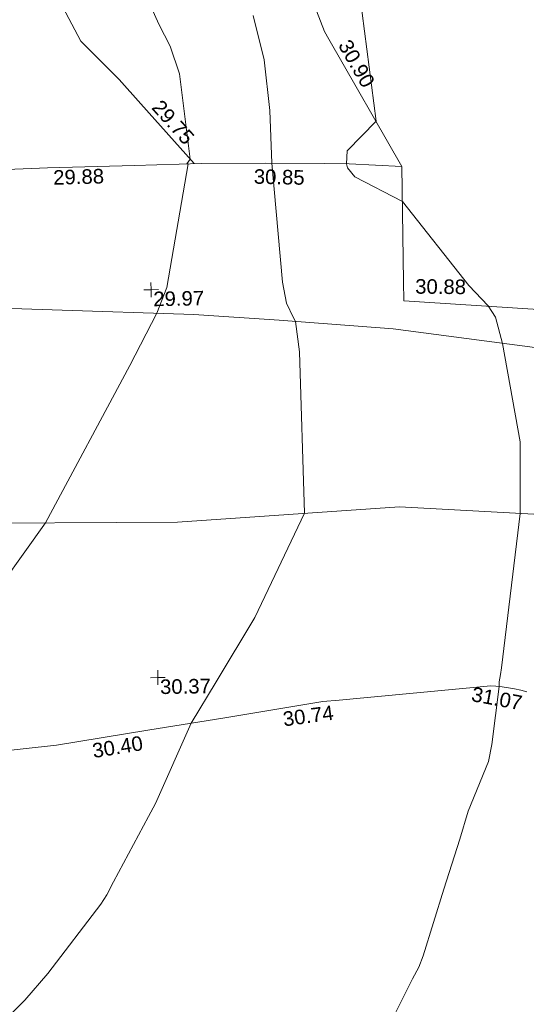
# Model space of a CAD drawing. Header units: millimetres. Extents: x -287732 to 520720, y -88450 to 287754.
# Tile 301 of 383: x 80720 to 93781, y 207659 to 233042. Entities that reach past the tile are written whole.
import ezdxf

# ---------------------------------------------------------------- set-up
doc = ezdxf.new("R2010")
doc.units = ezdxf.units.MM
doc.linetypes.add('IMPORT-UG_ELEC_STREET LIGHTING_QLB2 _2_', pattern=[2700, 1500, -300.0000000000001, 0, -250, 150, -300.0000000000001, 0, -200])
for name, color, linetype, lineweight, true_color in [('00_UAV_FENCE', 7, 'Continuous', 9, 0x264c2f), ('00_UAV_FORM_LINES', 7, 'Continuous', 9, 0x666666), ('00_UAV_LEVEL_SPOT', 7, 'Continuous', 9, 0x666666), ('00_UAV_SLOPE_BOTTOM', 30, 'Continuous', 9, 0xff7f00), ('00_UAV_SLOPE_TOP', 40, 'Continuous', 9, 0xffbf00), ('01_DTM_CONTOUR_MJR', 7, 'Continuous', 9, 0x7f3f00), ('01_DTM_CONTOUR_MNR', 7, 'Continuous', 9, 0xa5a552), ('12333-PUM-2D-U-0001-C01 - Rev2_REVIT IMPORT_dwg', 7, 'Continuous', 9, 0x767676)]:
    doc.layers.add(name, color=color, linetype=linetype, lineweight=lineweight, true_color=true_color)
doc.layers.add('00_UAV_SURFACE', color=7, linetype='Continuous', lineweight=9)
doc.styles.add('Swis721 Lt BT_2', font='swissl.ttf', dxfattribs={"height": 375})

# ---------------------------------------------------------------- blocks, each defined once
blk = doc.blocks.new('12333-PUM-2D-U-0001-C01 - Rev2_REVIT IMPORT_dwg_UAV-2077255-Site Location Plan Proposed')
at = {"layer": '00_UAV_LEVEL_SPOT', "color": 254, "true_color": 0xcccccc, "flags": 128}
for points in [[(0, -500.0000000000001), (0, 0), (-500.0000000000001, 0)], [(500.0000000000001, 0), (0, 0), (0, 500.0000000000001)]]:
    blk.add_lwpolyline(points, dxfattribs=at)
blk = doc.blocks.new('12333-PUM-2D-U-0001-C01 - Rev2_REVIT IMPORT_dwg_MGS62954_T2_Galway_ITM_3d_Rev1-2077680-Site Location Plan Proposed')
at = {"layer": '00_UAV_FENCE', "color": 254, "true_color": 0xcccccc, "flags": 128}
blk.add_lwpolyline([(533984640.4154796, 725783127.7276098), (533987383.0260001, 725783185.1960001), (533989629.0804873, 725783212.3523264), (533991353.026, 725783233.1960001), (533993005.026, 725783212.196), (533994517.6263478, 725783172.9985825), (533995166.0260001, 725783156.1960002), (533996520.0260001, 725783066.1960001), (533996510.6082022, 725780097.0211873), (533996509.0260001, 725779598.1960001), (534000376.0260001, 725779286.1960002)], dxfattribs=at)
at = {"layer": '00_UAV_FORM_LINES', "color": 254, "true_color": 0xcccccc, "flags": 128}
for points in [[(534009201.697, 725762923.6034999), (534008244.6969999, 725768829.6035), (534006513.697, 725775649.6035), (534006259.6969999, 725776222.6034999), (534005854.697, 725776753.6035), (534005337.697, 725777216.6035), (534004911.697, 725777439.6035), (534004338.697, 725777641.6035), (534003184.697, 725777838.6035), (533996221.697, 725778881.6035), (533993284.0260001, 725779162.1960002), (533991091.026, 725779342.1960001), (533983781.0260001, 725779710.1960002), (533976121.026, 725779941.1960001), (533965111.6296055, 725779811.0439168)], [(534006197.697, 725761322.6035), (534006080.8215001, 725767230.324), (534005665.8215, 725770788.324), (534004977.8215001, 725772914.324), (534004758.8215001, 725773232.324), (534004374.8215001, 725773535.324), (534004105.8215001, 725773656.3240001), (534003691.8215, 725773758.324), (533996307.8215, 725774296.324), (533990578.8215001, 725773997.3240001), (533984230.8215001, 725774076.3240001)]]:
    blk.add_lwpolyline(points, dxfattribs=at)
at = {"layer": '00_UAV_SLOPE_BOTTOM', "color": 254, "true_color": 0xcccccc, "flags": 128}
blk.add_lwpolyline([(533995432.2029999, 725801308.2075001), (533994513.8388883, 725800777.2873243), (533993851.2030001, 725800394.2075002), (533992657.2029999, 725798918.2075003), (533991304.4854699, 725797017.8189348), (533991301.2029999, 725797013.2075002), (533990374.203, 725796131.2075002), (533988946.2029999, 725795047.2075001), (533987684.2029999, 725793874.2075003), (533987597.2374372, 725793701.9402568), (533986900.2030001, 725792321.2075001), (533986721.2030001, 725791018.2075002), (533986935.203, 725789527.2075001), (533987155.1557376, 725788935.8060328), (533987478.2029999, 725788067.2075001), (533988304.2029999, 725786435.2075001), (533989272.2029999, 725785430.2075002), (533989821.153744, 725784793.7152427), (533991168.9625399, 725783230.9705479)], dxfattribs=at)
at = {"layer": '00_UAV_SLOPE_TOP', "color": 254, "true_color": 0xcccccc, "flags": 128}
blk.add_lwpolyline([(533993700.2030001, 725788999.2075003), (533994586.2030001, 725786579.2075001), (533994694.2225977, 725786382.9774995), (533996520.0260001, 725783066.1960001)], dxfattribs=at)
at = {"layer": '00_UAV_SURFACE', "color": 254, "true_color": 0xcccccc, "flags": 128}
blk.add_lwpolyline([(533999507.8214999, 725769467.3240001), (533999350.750265, 725769512.3640821), (533999191.9307254, 725769550.7871958), (533999031.6415044, 725769582.5259337), (533998870.1638041, 725769607.5246156), (533998707.7809107, 725769625.7393852), (533998578.8215002, 725769635.324), (533994660.0738832, 725769339.0923295), (533994239.8215001, 725769307.3240001), (533991708.8215, 725768935.3239999), (533989720.9161906, 725768647.2283982), (533987354.8215, 725768304.3240001), (533984765.0279627, 725768066.9340476)], dxfattribs=at)
at = {"layer": '01_DTM_CONTOUR_MJR', "color": 254, "true_color": 0xcccccc, "flags": 128}
blk.add_lwpolyline([(533985480.0248501, 725771764.2488356), (533987170.0000001, 725774040.0000001), (533989415.59737, 725778056.1285958), (533990140.0000001, 725779390), (533990407.9388948, 725780047.7992601), (533991010, 725783230.0000001), (533990978.1050086, 725783227.974723), (533991070.0000001, 725783350.0000001), (533990828.8647614, 725785554.8942095), (533990597.6293232, 725786270.5135283), (533990317.2865015, 725786843.4573002), (533989999.6500743, 725787605.0420393)], dxfattribs=at)
at = {"layer": '01_DTM_CONTOUR_MNR', "color": 254, "true_color": 0xcccccc, "flags": 128}
for points in [[(533985064.672619, 725760420), (533986430.0000002, 725761749.4334977), (533987030.0000001, 725762420.0000001), (533988430.0000002, 725764186.7197453), (533988584.4540231, 725764420), (533988766.6666666, 725764756.6666669), (533989692.1794872, 725766420.0000001), (533989881.4817795, 725766754.8098229), (533990840, 725768810.0000001), (533991502.7009506, 725769868.2594601), (533992527.8095444, 725771504.0364039), (533993850, 725774170), (533993795.9704757, 725778332.4037918), (533993710.0000001, 725779120.0000001), (533993661.82823, 725779212.0137527), (533993485.6492354, 725779595.2364767), (533993393.4492443, 725780132.7669237), (533993171.7802376, 725783205.6275612), (533993140, 725784570.0000002), (533993019.3328617, 725785871.1861122), (533992755.2659876, 725787020.6250975)], [(533995541.045164, 725760420), (533996430.0000002, 725762120.5208334), (533996595.8333334, 725762420.0000001), (533996716.3849766, 725762706.3849765), (533997278.1861199, 725764420), (533997708.1690141, 725765698.1690142), (533997934.2462847, 725766420.0000001), (533998489.1836736, 725767690.4761904), (533998579.0770003, 725768129.0613244), (533998790.0000001, 725769620.0000001), (533998798.408307, 725769741.158219), (533998833.0185207, 725769921.8208022), (533998858.0902128, 725770097.4206561), (533999410.0000001, 725774070.0000002), (533999444.5376733, 725775915.1766179), (533999030.0000001, 725778460.0000001), (533998868.5800608, 725779141.0379388), (533998680.0000002, 725779430.0000002), (533998196.1862076, 725779965.2695565), (533996520.0000001, 725782160.0000001), (533995298.2129498, 725782819.3745518), (533995118.6809347, 725783051.3882215), (533995092.5638947, 725783161.635974), (533995114.138273, 725783489.3915632), (533995880.0000001, 725784240), (533995514.6129097, 725787504.6129097)]]:
    blk.add_lwpolyline(points, dxfattribs=at)
at = {"xscale": 0.375, "yscale": 0.375, "zscale": 0.375}
for p in [(533990000, 725780000), (533990000, 725770000.0000001)]:
    blk.add_blockref('12333-PUM-2D-U-0001-C01 - Rev2_REVIT IMPORT_dwg_UAV-2077255-Site Location Plan Proposed', p, dxfattribs=at)
at = {"layer": '00_UAV_FENCE', "color": 251, "true_color": 0x666666, "char_height": 375, "width": 1495.902363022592, "attachment_point": 1, "line_spacing_factor": 1.005061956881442, "style": 'Swis721 Lt BT_2'}
for s, insert, rotation in [('29.88', (533987524.6199673, 725783123.844778), 0.6927111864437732), ('30.85', (533992706.0794324, 725783062.2978213), 357.73280759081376), ('30.88', (533996814.0377582, 725780155.6998249), 358.41483196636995)]:
    blk.add_mtext(s, dxfattribs=dict(at, insert=insert, rotation=rotation))
at = {"layer": '00_UAV_LEVEL_SPOT', "char_height": 375, "width": 1495.902363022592, "attachment_point": 1, "line_spacing_factor": 1.005061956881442, "style": 'Swis721 Lt BT_2'}
for s, insert in [('29.97', (533990051.8765643, 725779949.1441548)), ('30.37', (533990051.8765643, 725769949.1441547))]:
    blk.add_mtext(s, dxfattribs=dict(at, insert=insert))
at = {"layer": '00_UAV_SLOPE_BOTTOM', "color": 251, "true_color": 0x666666, "insert": (533990359.4502229, 725784927.8393099), "char_height": 375, "width": 1495.902363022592, "attachment_point": 1, "rotation": 310.7765398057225, "line_spacing_factor": 1.005061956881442, "style": 'Swis721 Lt BT_2'}
blk.add_mtext('29.75', dxfattribs=at)
at = {"layer": '00_UAV_SLOPE_TOP', "color": 251, "true_color": 0x666666, "insert": (533995248.6231693, 725786402.7858543), "char_height": 375, "width": 1495.902363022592, "attachment_point": 1, "rotation": 298.8316592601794, "line_spacing_factor": 1.005061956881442, "style": 'Swis721 Lt BT_2'}
blk.add_mtext('30.90', dxfattribs=at)
at = {"layer": '00_UAV_SURFACE', "color": 251, "true_color": 0x666666, "char_height": 375, "width": 1495.902363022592, "attachment_point": 1, "line_spacing_factor": 1.005061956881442, "style": 'Swis721 Lt BT_2'}
for s, insert, rotation in [('31.07', (533998126.0184714, 725769624.8700863), 348.45073935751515), ('30.74', (533993184.5777238, 725769057.2660207), 6.656395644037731), ('30.40', (533988253.8065478, 725768324.5764512), 8.246134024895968)]:
    blk.add_mtext(s, dxfattribs=dict(at, insert=insert, rotation=rotation))
blk = doc.blocks.new('12333-PUM-2D-U-0001-C01 - Rev2_REVIT IMPORT_dwg-1620468-Site Location Plan Proposed')
blk.add_blockref('12333-PUM-2D-U-0001-C01 - Rev2_REVIT IMPORT_dwg_MGS62954_T2_Galway_ITM_3d_Rev1-2077680-Site Location Plan Proposed', (-533641079.6498471, -725615854.3561786))

msp = doc.modelspace()

# ---------------------------------------------------------------- block references
at = {"layer": '12333-PUM-2D-U-0001-C01 - Rev2_REVIT IMPORT_dwg', "color": 254, "linetype": 'IMPORT-UG_ELEC_STREET LIGHTING_QLB2 _2_', "true_color": 0xffd4d4, "rotation": 0.9999999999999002}
msp.add_blockref('12333-PUM-2D-U-0001-C01 - Rev2_REVIT IMPORT_dwg-1620468-Site Location Plan Proposed', (-261895.0770586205, 55869.5817132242), dxfattribs=at)

doc.saveas('drawing.dxf')
